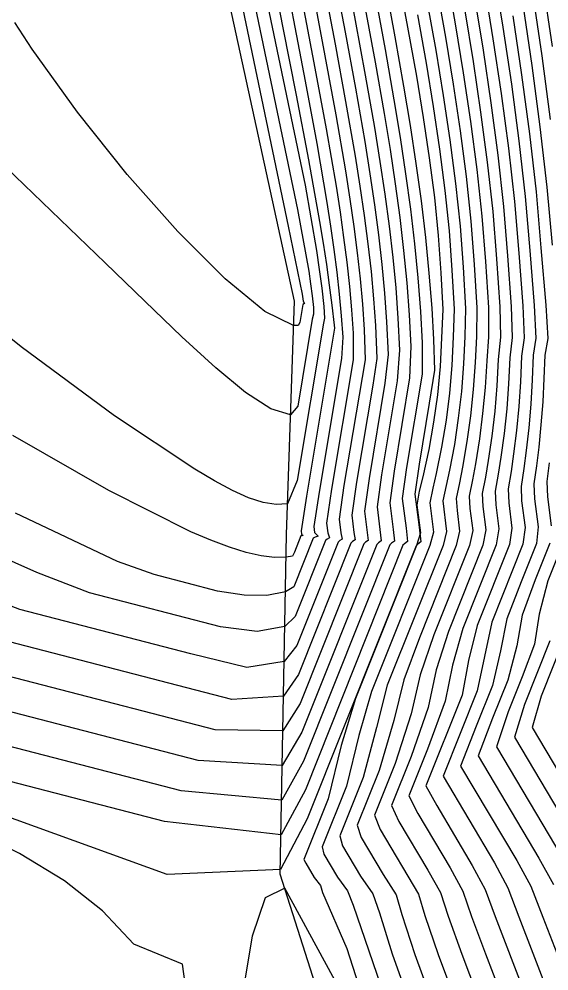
# Model space of a CAD drawing. Extents: x 2356077 to 2359823, y 225951 to 227822.
# Drawn here: x 2356540.32 to 2356562, y 226991.05 to 227029.98 of the extents above; entities that cross this region are included whole.
import ezdxf

# ---------------------------------------------------------------- set-up
doc = ezdxf.new("R2010")
doc.units = 0
for name, color, linetype in [('DTM Contours Major', 7, 'Continuous'), ('DTM Contours Minor', 7, 'Continuous'), ('PH Exist DTM Breakline', 7, 'Continuous')]:
    doc.layers.add(name, color=color, linetype=linetype)

msp = doc.modelspace()

# ---------------------------------------------------------------- linework, layer by layer
at = {"layer": 'DTM Contours Major'}
for points in [[(2356548.505, 227037.534), (2356551.712, 227022.19), (2356552.176, 227019.663), (2356552.249, 227019.152), (2356552.313, 227018.658), (2356552.368, 227018.181), (2356552.362, 227017.911), (2356552.315, 227017.712), (2356551.719, 227014.149), (2356551.427, 227013.8), (2356550.62, 227014.043), (2356549.589, 227014.706), (2356548.365, 227015.712), (2356546.978, 227016.983), (2356545.46, 227018.442), (2356543.841, 227020.014), (2356539.408, 227024.258)], [(2356551.882, 227033.519), (2356552.835, 227028.469), (2356553.281, 227026.062), (2356553.676, 227023.774), (2356553.857, 227022.62), (2356554.018, 227021.502), (2356554.158, 227020.416), (2356554.275, 227019.355), (2356554.37, 227018.315), (2356554.441, 227017.29), (2356554.473, 227016.04), (2356553.613, 227010.897), (2356553.414, 227009.521), (2356553.484, 227008.968), (2356553.54, 227008.71), (2356553.44, 227008.648), (2356553.376, 227008.592), (2356551.684, 227004.356), (2356551.168, 227003.712), (2356549.645, 227003.458), (2356547.342, 227004.018), (2356540.349, 227005.827), (2356537.685, 227006.853)], [(2356554.504, 227033.03), (2356555.293, 227028.732), (2356555.655, 227026.674), (2356555.907, 227025.142), (2356556.133, 227023.653), (2356556.331, 227022.202), (2356556.5, 227020.784), (2356556.636, 227019.392), (2356556.74, 227018.023), (2356556.806, 227016.74), (2356556.812, 227015.451), (2356556.174, 227011.634), (2356556, 227010.375), (2356556.155, 227009.152), (2356556.218, 227008.609), (2356556.094, 227008.524), (2356556.027, 227008.458), (2356552.032, 226998.454), (2356551.038, 226996.616), (2356546.269, 226997.165), (2356524.685, 227002.751)], [(2356559.748, 227031.929), (2356560.115, 227029.642), (2356560.46, 227027.317), (2356560.769, 227024.995), (2356561.026, 227022.716), (2356561.218, 227020.519), (2356561.396, 227018.26), (2356561.466, 227016.931), (2356561.35, 227016.235), (2356561.313, 227015.221), (2356561.254, 227014.228), (2356561.172, 227013.266), (2356561.068, 227012.331), (2356560.97, 227011.593), (2356560.859, 227010.864), (2356560.882, 227010.279), (2356561.02, 227009.186), (2356560.936, 227008.509), (2356559.658, 227005.309), (2356559.059, 227002.508), (2356557.666, 226999.02), (2356559.77, 226995.469), (2356560.319, 226994.456), (2356560.768, 226993.263), (2356561.343, 226991.779), (2356561.953, 226990.187)], [(2356557.427, 227031.147), (2356557.76, 227029.245), (2356558.078, 227027.318), (2356558.364, 227025.412), (2356558.61, 227023.539), (2356558.807, 227021.713), (2356558.944, 227019.946), (2356559.055, 227018.164), (2356559.039, 227016.992), (2356558.976, 227015.935), (2356558.901, 227014.829), (2356558.789, 227013.752), (2356558.643, 227012.697), (2356558.464, 227011.658), (2356558.337, 227011.017), (2356558.197, 227010.377), (2356558.238, 227009.887), (2356558.345, 227009.041), (2356558.207, 227008.447), (2356556.699, 227004.67), (2356556.056, 227002.959), (2356555.654, 227001.292), (2356555.054, 226999.251), (2356554.157, 226997.006), (2356554.32, 226996.508), (2356555.218, 226994.996), (2356555.754, 226994.157), (2356555.982, 226993.357), (2356556.51, 226991.723), (2356557.134, 226990.01)], [(2356562.661, 227004.757), (2356561.675, 227002.287), (2356561.315, 227001.008), (2356564.403, 226995.805)]]:
    msp.add_lwpolyline(points, dxfattribs=at)
at = {"layer": 'DTM Contours Minor'}
for points in [[(2356548.939, 227037.949), (2356552.025, 227023.186), (2356552.486, 227020.509), (2356552.601, 227019.733), (2356552.704, 227018.973), (2356552.794, 227018.229), (2356552.82, 227017.747), (2356552.775, 227017.547), (2356551.699, 227011.11), (2356551.304, 227010.15), (2356550.839, 227010.12), (2356550.308, 227010.209), (2356549.711, 227010.406), (2356549.046, 227010.704), (2356548.312, 227011.094), (2356547.509, 227011.568), (2356544.231, 227013.748), (2356540.406, 227016.578), (2356536.338, 227019.813)], [(2356548.056, 227037.185), (2356551.332, 227021.513), (2356551.898, 227018.728), (2356551.937, 227018.436), (2356551.999, 227018.34), (2356551.926, 227018.303), (2356551.805, 227017.576), (2356551.735, 227017.447), (2356551.55, 227017.45), (2356550.38, 227018.017), (2356548.748, 227019.357), (2356546.816, 227021.286), (2356544.747, 227023.617), (2356542.704, 227026.167), (2356540.851, 227028.751), (2356540.147, 227029.833)], [(2356555.449, 227033.767), (2356556.218, 227029.648), (2356556.575, 227027.645), (2356556.856, 227025.951), (2356557.104, 227024.298), (2356557.311, 227022.688), (2356557.471, 227021.124), (2356557.576, 227019.607), (2356557.652, 227018.095), (2356557.605, 227016.937), (2356557.542, 227015.765), (2356557.433, 227014.618), (2356557.278, 227013.488), (2356557.079, 227012.37), (2356556.837, 227011.257), (2356556.693, 227010.676), (2356556.595, 227010.099), (2356556.738, 227008.969), (2356556.586, 227008.451), (2356554.085, 227002.188), (2356553.498, 227000.273), (2356552.968, 226998.09), (2356551.976, 226995.607), (2356552.047, 226995.452), (2356552.389, 226994.877), (2356552.658, 226994.544), (2356552.729, 226994.261), (2356553.732, 226991.974), (2356554.331, 226990.097)], [(2356551.441, 227033.164), (2356552.427, 227027.966), (2356552.885, 227025.492), (2356553.287, 227023.145), (2356553.453, 227022.076), (2356553.6, 227021.04), (2356553.728, 227020.031), (2356553.836, 227019.046), (2356553.924, 227018.081), (2356553.991, 227017.13), (2356553.987, 227016.049), (2356553.102, 227010.757), (2356552.895, 227009.368), (2356552.946, 227008.964), (2356553.025, 227008.757), (2356552.924, 227008.703), (2356552.859, 227008.652), (2356551.62, 227005.549), (2356551.193, 227005.131), (2356550.064, 227004.939), (2356548.567, 227005.127), (2356543.2, 227006.515), (2356541.051, 227007.34), (2356536.847, 227009.212)], [(2356554.935, 227033.436), (2356555.699, 227029.251), (2356556.053, 227027.233), (2356556.317, 227025.63), (2356556.556, 227024.069), (2356556.765, 227022.544), (2356556.945, 227021.052), (2356557.091, 227019.589), (2356557.203, 227018.151), (2356557.272, 227016.881), (2356557.314, 227015.618), (2356557.101, 227014.268), (2356556.686, 227011.782), (2356556.517, 227010.55), (2356556.687, 227009.204), (2356556.758, 227008.598), (2356556.629, 227008.509), (2356556.561, 227008.442), (2356552.101, 226997.274), (2356551.012, 226995.196), (2356546.374, 226994.989), (2356539.399, 226997.517)], [(2356551.002, 227032.798), (2356552.026, 227027.44), (2356552.499, 227024.892), (2356552.911, 227022.479), (2356553.061, 227021.503), (2356553.196, 227020.555), (2356553.314, 227019.631), (2356553.414, 227018.728), (2356553.498, 227017.843), (2356553.563, 227016.973), (2356553.507, 227016.096), (2356552.593, 227010.627), (2356552.374, 227009.23), (2356552.405, 227008.98), (2356552.56, 227008.83), (2356552.431, 227008.788), (2356552.356, 227008.746), (2356551.565, 227006.765), (2356551.219, 227006.551), (2356550.451, 227006.408), (2356549.523, 227006.418), (2356548.434, 227006.587), (2356547.2, 227006.906), (2356545.847, 227007.269), (2356544.344, 227007.798), (2356540.177, 227009.767)], [(2356554.073, 227032.623), (2356554.889, 227028.211), (2356555.257, 227026.111), (2356555.497, 227024.651), (2356555.71, 227023.235), (2356555.897, 227021.857), (2356556.054, 227020.51), (2356556.182, 227019.19), (2356556.278, 227017.889), (2356556.342, 227016.591), (2356556.3, 227015.307), (2356555.661, 227011.485), (2356555.484, 227010.199), (2356555.622, 227009.102), (2356555.678, 227008.622), (2356555.56, 227008.54), (2356555.493, 227008.475), (2356551.962, 226999.634), (2356551.064, 226998.035), (2356546.957, 226998.413), (2356527.883, 227003.349)], [(2356550.569, 227032.424), (2356551.117, 227029.618), (2356551.659, 227026.87), (2356552.168, 227024.216), (2356552.617, 227021.694), (2356552.761, 227020.81), (2356552.893, 227019.946), (2356553.013, 227019.101), (2356553.118, 227018.273), (2356553.21, 227017.461), (2356553.228, 227017.34), (2356552.078, 227010.465), (2356551.858, 227009.052), (2356551.875, 227008.913), (2356551.946, 227008.864), (2356551.854, 227008.844), (2356551.586, 227008.173), (2356551.505, 227008.018), (2356551.245, 227007.97), (2356550.77, 227007.958), (2356550.225, 227008.025), (2356549.609, 227008.168), (2356548.925, 227008.382), (2356548.172, 227008.666), (2356547.352, 227009.015), (2356543.99, 227010.699), (2356540.063, 227012.946)], [(2356553.644, 227032.213), (2356554.073, 227029.916), (2356554.485, 227027.685), (2356554.861, 227025.542), (2356555.086, 227024.155), (2356555.287, 227022.812), (2356555.462, 227021.507), (2356555.609, 227020.232), (2356555.728, 227018.981), (2356555.817, 227017.748), (2356555.878, 227016.433), (2356555.793, 227015.19), (2356555.149, 227011.337), (2356554.967, 227010.025), (2356555.139, 227008.636), (2356555.026, 227008.559), (2356554.96, 227008.495), (2356551.892, 227000.813), (2356551.09, 226999.454), (2356547.649, 226999.66), (2356531.072, 227003.95)], [(2356553.215, 227031.802), (2356553.659, 227029.44), (2356554.082, 227027.153), (2356554.464, 227024.966), (2356554.676, 227023.654), (2356554.864, 227022.385), (2356555.027, 227021.151), (2356555.164, 227019.947), (2356555.274, 227018.766), (2356555.356, 227017.601), (2356555.416, 227016.267), (2356555.289, 227015.091), (2356554.637, 227011.189), (2356554.45, 227009.853), (2356554.602, 227008.654), (2356554.494, 227008.581), (2356554.429, 227008.519), (2356551.822, 227001.992), (2356551.116, 227000.874), (2356548.341, 227000.907), (2356534.233, 227004.558)], [(2356557.833, 227031.646), (2356558.157, 227029.782), (2356558.486, 227027.78), (2356558.784, 227025.79), (2356559.043, 227023.829), (2356559.251, 227021.914), (2356559.399, 227020.063), (2356559.523, 227018.188), (2356559.525, 227016.982), (2356559.451, 227015.997), (2356559.385, 227014.906), (2356559.285, 227013.845), (2356559.154, 227012.809), (2356558.992, 227011.792), (2356558.869, 227011.131), (2356558.735, 227010.473), (2356558.767, 227009.963), (2356558.88, 227009.068), (2356558.751, 227008.455), (2356557.291, 227004.8), (2356556.724, 227003.162), (2356556.358, 227001.563), (2356555.709, 226999.536), (2356554.862, 226997.416), (2356555.09, 226996.84), (2356556.658, 226994.196), (2356556.923, 226993.317), (2356557.469, 226991.724), (2356558.097, 226990.042)], [(2356552.788, 227031.386), (2356553.246, 227028.959), (2356553.68, 227026.614), (2356554.069, 227024.378), (2356554.266, 227023.144), (2356554.441, 227021.949), (2356554.592, 227020.788), (2356554.719, 227019.655), (2356554.821, 227018.544), (2356554.897, 227017.448), (2356554.956, 227016.092), (2356554.788, 227015.007), (2356554.125, 227011.042), (2356553.933, 227009.684), (2356554.021, 227008.986), (2356554.068, 227008.678), (2356553.965, 227008.61), (2356553.9, 227008.55), (2356551.752, 227003.172), (2356551.142, 227002.293), (2356549.026, 227002.156), (2356537.34, 227005.18)], [(2356559.35, 227031.393), (2356559.708, 227029.175), (2356560.042, 227026.934), (2356560.338, 227024.703), (2356560.583, 227022.517), (2356560.764, 227020.407), (2356560.927, 227018.246), (2356560.981, 227016.945), (2356560.873, 227016.187), (2356560.832, 227015.141), (2356560.764, 227014.131), (2356560.67, 227013.151), (2356560.553, 227012.196), (2356560.448, 227011.476), (2356560.33, 227010.765), (2356560.354, 227010.199), (2356560.485, 227009.155), (2356560.389, 227008.493), (2356559.067, 227005.183), (2356558.707, 227003.753), (2356558.446, 227002.33), (2356556.965, 226998.619), (2356557.409, 226997.818), (2356558.863, 226995.368), (2356559.394, 226994.388), (2356559.799, 226993.272), (2356560.995, 226990.154)], [(2356561.739, 227031.518), (2356562.125, 227028.862)], [(2356558.952, 227030.856), (2356559.301, 227028.709), (2356559.623, 227026.552), (2356559.907, 227024.411), (2356560.14, 227022.316), (2356560.309, 227020.293), (2356560.459, 227018.229), (2356560.496, 227016.958), (2356560.399, 227016.124), (2356560.35, 227015.062), (2356560.272, 227014.035), (2356560.166, 227013.036), (2356560.035, 227012.061), (2356559.924, 227011.361), (2356559.8, 227010.667), (2356559.825, 227010.119), (2356559.95, 227009.125), (2356559.843, 227008.479), (2356558.476, 227005.056), (2356558.048, 227003.558), (2356557.752, 227002.079), (2356557.025, 227000.124), (2356556.264, 226998.219), (2356556.635, 226997.494), (2356557.957, 226995.267), (2356558.475, 226994.319), (2356558.834, 226993.28), (2356559.404, 226991.748), (2356560.03, 226990.113)], [(2356561.332, 227031.049), (2356561.708, 227028.475), (2356562.053, 227025.878)], [(2356557.023, 227030.647), (2356557.364, 227028.709), (2356557.67, 227026.858), (2356557.944, 227025.036), (2356558.178, 227023.251), (2356558.362, 227021.513), (2356558.488, 227019.83), (2356558.588, 227018.14), (2356558.553, 227017), (2356558.5, 227015.874), (2356558.415, 227014.754), (2356558.29, 227013.66), (2356558.128, 227012.585), (2356557.93, 227011.524), (2356557.797, 227010.903), (2356557.652, 227010.282), (2356557.809, 227009.016), (2356557.666, 227008.445), (2356555.385, 227002.735), (2356554.941, 227001.004), (2356554.396, 226998.959), (2356553.447, 226996.581), (2356553.553, 226996.172), (2356554.289, 226994.933), (2356554.791, 226994.2), (2356555.072, 226993.432), (2356555.585, 226991.747), (2356556.212, 226989.999)], [(2356560.93, 227030.575), (2356561.296, 227028.083), (2356561.63, 227025.577), (2356561.912, 227023.11), (2356562.127, 227020.736)], [(2356556.62, 227030.147), (2356556.969, 227028.175), (2356557.263, 227026.402), (2356557.524, 227024.664), (2356557.744, 227022.967), (2356557.916, 227021.315), (2356558.032, 227019.716), (2356558.12, 227018.115), (2356558.076, 227016.977), (2356558.023, 227015.816), (2356557.926, 227014.682), (2356557.788, 227013.571), (2356557.608, 227012.475), (2356557.39, 227011.39), (2356557.252, 227010.79), (2356557.122, 227010.192), (2356557.274, 227008.992), (2356557.125, 227008.447), (2356554.741, 227002.476), (2356554.224, 227000.682), (2356553.716, 226998.608), (2356552.724, 226996.125), (2356552.793, 226995.824), (2356553.349, 226994.888), (2356553.759, 226994.323), (2356553.991, 226993.735), (2356555.272, 226990.007)], [(2356558.554, 227030.319), (2356558.893, 227028.244), (2356559.204, 227026.17), (2356559.475, 227024.12), (2356559.696, 227022.115), (2356559.854, 227020.179), (2356559.991, 227018.21), (2356560.01, 227016.971), (2356559.925, 227016.06), (2356559.868, 227014.984), (2356559.779, 227013.94), (2356559.661, 227012.922), (2356559.515, 227011.927), (2356559.398, 227011.246), (2356559.269, 227010.57), (2356559.296, 227010.04), (2356559.415, 227009.096), (2356559.296, 227008.466), (2356557.884, 227004.928), (2356557.388, 227003.361), (2356557.057, 227001.824), (2356556.365, 226999.826), (2356555.563, 226997.818), (2356555.862, 226997.168), (2356557.048, 226995.169), (2356557.562, 226994.254), (2356557.874, 226993.294), (2356558.434, 226991.734), (2356559.062, 226990.077)], [(2356560.522, 227030.109), (2356560.879, 227027.7), (2356561.199, 227025.287), (2356561.469, 227022.914), (2356561.673, 227020.629), (2356561.866, 227018.272), (2356561.951, 227016.916), (2356561.836, 227016.231), (2356561.744, 227014.325), (2356561.672, 227013.382), (2356561.581, 227012.467), (2356561.49, 227011.71), (2356561.386, 227010.965), (2356561.41, 227010.362), (2356561.555, 227009.218), (2356561.484, 227008.526), (2356560.86, 227006.963), (2356560.279, 227005.455), (2356560.023, 227004.147), (2356559.684, 227002.72), (2356559.021, 227001.059), (2356558.384, 226999.432), (2356560.679, 226995.567), (2356561.253, 226994.522), (2356561.745, 226993.249), (2356562.32, 226991.782)], [(2356562.008, 227011.828), (2356561.911, 227011.066), (2356561.939, 227010.445), (2356562.089, 227009.251)], [(2356562.032, 227008.545), (2356561.433, 227007.044), (2356560.9, 227005.603), (2356560.679, 227004.347), (2356560.317, 227002.949), (2356559.691, 227001.383), (2356559.105, 226999.846), (2356561.589, 226995.662), (2356562.191, 226994.587)], [(2356562.558, 227008.507), (2356561.956, 227006.999), (2356561.592, 227005.638), (2356561.414, 227004.408), (2356560.908, 227003.074), (2356560.335, 227001.642), (2356559.85, 227000.219), (2356562.526, 226995.712)], [(2356562.04, 227004.555), (2356561, 227001.952), (2356560.587, 227000.606), (2356563.474, 226995.743)], [(2356547.262, 226989.462), (2356547.01, 226991.326), (2356545.017, 226992.148), (2356543.74, 226993.505), (2356542.175, 226994.736), (2356540.343, 226995.86), (2356538.264, 226996.897)], [(2356556.901, 226983.867), (2356556.904, 226983.931), (2356551.191, 226994.434), (2356550.382, 226994.045), (2356549.858, 226992.467), (2356549.522, 226990.436), (2356549.389, 226988.384), (2356549.594, 226985.85), (2356550.097, 226983.417), (2356550.252, 226982.913), (2356550.253, 226982.662), (2356550.184, 226982.121), (2356550.738, 226980.947), (2356551.661, 226980.024), (2356552.393, 226979.098), (2356553.021, 226978.895), (2356554.702, 226978.521), (2356555.069, 226978.355), (2356556.146, 226977.85), (2356556.446, 226977.975), (2356556.668, 226978.378), (2356556.901, 226983.867)]]:
    msp.add_lwpolyline(points, dxfattribs=at)
at = {"layer": 'PH Exist DTM Breakline'}
msp.add_lwpolyline([(2356576.084, 226930.323), (2356565.595, 226955.511), (2356554.71, 226983.396), (2356551.008, 226995.008), (2356551.263, 227008.905), (2356551.583, 227018.439), (2356547.397, 227037.64), (2356546.109, 227054.301), (2356546.07, 227066.435), (2356544.612, 227083.875), (2356540.797, 227104.249), (2356539.936, 227126.908), (2356531.638, 227144.762), (2356530.623, 227164.959), (2356529.15, 227174.894), (2356531.27, 227194.162), (2356530.081, 227215.184), (2356532.149, 227244.241), (2356533.364, 227266.705), (2356535.364, 227283.627), (2356539.253, 227297.105), (2356543.727, 227307.141)], dxfattribs=at)

doc.saveas('drawing.dxf')
